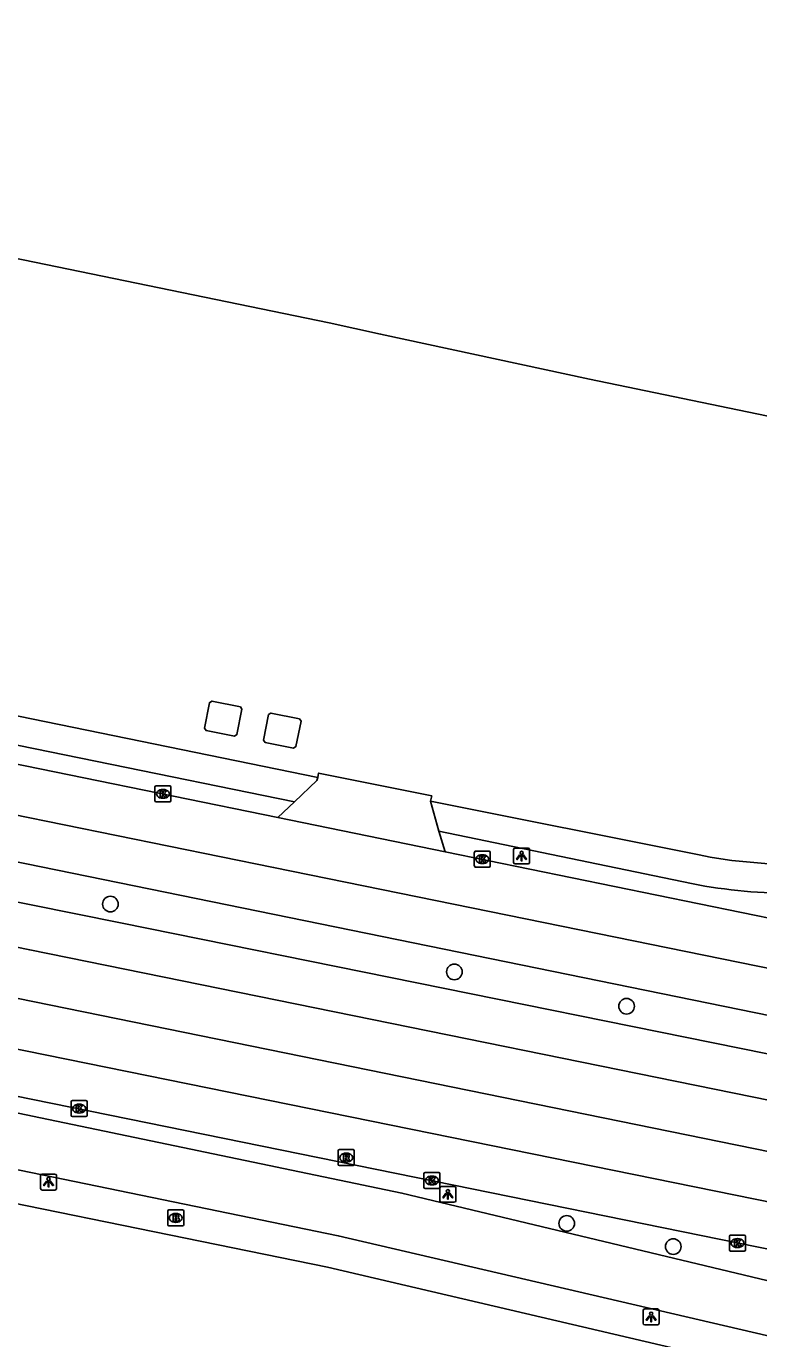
# Model space of a CAD drawing. Extents: x 157692 to 159670, y 381454 to 383289.
# Drawn here: x 158432.7 to 158478.6, y 382103.8 to 382186.1 of the extents above; entities that cross this region are included whole.
import ezdxf

# ---------------------------------------------------------------- set-up
doc = ezdxf.new("R2010")
doc.units = 0
for name, color, linetype in [('IMGEO_Boom', 7, 'Continuous'), ('IMGEO_Brandkraan', 7, 'Continuous'), ('IMGEO_Fietspad_gesloten', 7, 'Continuous'), ('IMGEO_Kolk', 7, 'Continuous'), ('IMGEO_Lichtpunt', 7, 'Continuous'), ('IMGEO_Pand', 7, 'Continuous'), ('IMGEO_Rijbaan_lokaal_open', 7, 'Continuous'), ('IMGEO_Rijbaan_regionaal_gesloten', 7, 'Continuous'), ('IMGEO_Rioolput', 7, 'Continuous'), ('IMGEO_Voetpad_open', 7, 'Continuous')]:
    doc.layers.add(name, color=color, linetype=linetype)

msp = doc.modelspace()

# ---------------------------------------------------------------- linework, layer by layer
at = {"layer": 'IMGEO_Boom'}
for centre in [(158437.961, 382131.03), (158459.513, 382126.781), (158470.301, 382124.627), (158466.555, 382111.014), (158473.23, 382109.56)]:
    msp.add_circle(centre, 0.489, dxfattribs=at)
at = {"layer": 'IMGEO_Brandkraan'}
for p, q in [((158441.556, 382110.932), (158441.556, 382111.784)), ((158441.631, 382111.858), (158442.483, 382111.858)), ((158442.044, 382111.638), (158442.069, 382111.638)), ((158442.557, 382111.784), (158442.557, 382110.932)), ((158442.483, 382110.858), (158441.631, 382110.858)), ((158442.067, 382111.078), (158442.042, 382111.078))]:
    msp.add_line(p, q, dxfattribs=at)
for points in [[(158441.556, 382110.932), (158441.556, 382111.784)], [(158441.631, 382111.858), (158442.483, 382111.858)], [(158441.904, 382111.558), (158441.904, 382111.158), (158442.117, 382111.158)], [(158442.135, 382111.558), (158441.904, 382111.558)], [(158442.083, 382111.477), (158442.029, 382111.477), (158442.029, 382111.401)], [(158442.029, 382111.401), (158442.082, 382111.401)], [(158442.091, 382111.325), (158442.029, 382111.325), (158442.029, 382111.244)], [(158442.029, 382111.244), (158442.091, 382111.244)], [(158442.557, 382111.784), (158442.557, 382110.932)], [(158442.483, 382110.858), (158441.631, 382110.858)]]:
    msp.add_lwpolyline(points, dxfattribs=at)
for centre, radius, start, end in [((158441.633, 382111.782), 0.0765, 91.55205, 178.44795), ((158441.633, 382111.782), 0.0765, 91.55205, 178.44795), ((158442.084, 382111.439), 0.0379, 267.82845, 90.93552), ((158442.092, 382111.284), 0.0404, 269.87594, 90.50774), ((158442.123, 382111.409), 0.251, 268.66757, 293.53466), ((158442.139, 382111.413), 0.145, 59.4692, 91.53667), ((158442.164, 382111.46), 0.0922, 285.51372, 58.15012), ((158442.169, 382111.268), 0.105, 301.31148, 78.98903), ((158442.481, 382111.782), 0.0765, 1.55205, 88.44795), ((158442.481, 382111.782), 0.0765, 1.55205, 88.44795), ((158441.633, 382110.934), 0.0765, 181.55205, 268.44795), ((158441.633, 382110.934), 0.0765, 181.55205, 268.44795), ((158442.481, 382110.934), 0.0765, 271.55205, 358.44795), ((158442.481, 382110.934), 0.0765, 271.55205, 358.44795)]:
    msp.add_arc(centre, radius, start, end, dxfattribs=at)
for centre, major_axis, ratio, start_param, end_param in [((158442.043, 382111.358), (-0.387, 0.002), 0.722429, 4.712389, 7.853982), ((158442.068, 382111.358), (-0.39, 0.002), 0.717154, 1.570796, 4.712389)]:
    msp.add_ellipse(centre, major_axis=major_axis, ratio=ratio, start_param=start_param, end_param=end_param, dxfattribs=at)
at = {"layer": 'IMGEO_Fietspad_gesloten'}
for points in [[(158425.259, 382119.357), (158456.228, 382112.909), (158491.301, 382104.499)], [(158494.143, 382100.466), (158452.239, 382110.244), (158421.294, 382116.601)]]:
    msp.add_lwpolyline(points, dxfattribs=at)
at = {"layer": 'IMGEO_Kolk'}
for p, q in [((158440.754, 382137.515), (158440.754, 382138.367)), ((158440.829, 382138.441), (158441.681, 382138.441)), ((158441.755, 382138.367), (158441.755, 382137.515)), ((158441.681, 382137.441), (158440.829, 382137.441)), ((158441.265, 382137.661), (158441.24, 382137.661)), ((158441.242, 382138.221), (158441.267, 382138.221)), ((158460.764, 382133.422), (158460.764, 382134.274)), ((158460.839, 382134.348), (158461.691, 382134.348)), ((158461.765, 382134.274), (158461.765, 382133.422)), ((158461.691, 382133.348), (158460.839, 382133.348)), ((158461.275, 382133.568), (158461.25, 382133.568)), ((158461.252, 382134.128), (158461.277, 382134.128)), ((158435.503, 382117.783), (158435.503, 382118.635)), ((158435.578, 382118.709), (158436.43, 382118.709)), ((158436.504, 382118.635), (158436.504, 382117.783)), ((158436.43, 382117.709), (158435.578, 382117.709)), ((158436.014, 382117.929), (158435.989, 382117.929)), ((158435.991, 382118.489), (158436.016, 382118.489)), ((158457.605, 382113.277), (158457.605, 382114.129)), ((158457.68, 382114.203), (158458.532, 382114.203)), ((158458.093, 382113.983), (158458.118, 382113.983)), ((158458.606, 382114.129), (158458.606, 382113.277)), ((158458.532, 382113.203), (158457.68, 382113.203)), ((158458.116, 382113.423), (158458.091, 382113.423)), ((158476.825, 382110.28), (158477.677, 382110.28)), ((158476.75, 382109.354), (158476.75, 382110.206)), ((158477.261, 382109.5), (158477.236, 382109.5)), ((158477.238, 382110.06), (158477.263, 382110.06)), ((158477.751, 382110.206), (158477.751, 382109.354)), ((158477.677, 382109.28), (158476.825, 382109.28))]:
    msp.add_line(p, q, dxfattribs=at)
for points in [[(158440.754, 382137.515), (158440.754, 382138.367)], [(158440.829, 382138.441), (158441.681, 382138.441)], [(158441.755, 382138.367), (158441.755, 382137.515)], [(158441.681, 382137.441), (158440.829, 382137.441)], [(158441.075, 382138.141), (158441.198, 382138.141), (158441.198, 382137.99), (158441.328, 382138.141), (158441.492, 382138.141), (158441.346, 382137.99), (158441.499, 382137.741), (158441.347, 382137.741), (158441.262, 382137.905), (158441.198, 382137.838), (158441.198, 382137.741), (158441.075, 382137.741), (158441.075, 382138.141)], [(158460.764, 382133.422), (158460.764, 382134.274)], [(158460.839, 382134.348), (158461.691, 382134.348)], [(158461.765, 382134.274), (158461.765, 382133.422)], [(158461.691, 382133.348), (158460.839, 382133.348)], [(158461.085, 382134.048), (158461.208, 382134.048), (158461.208, 382133.897), (158461.338, 382134.048), (158461.502, 382134.048), (158461.356, 382133.897), (158461.509, 382133.648), (158461.357, 382133.648), (158461.272, 382133.812), (158461.208, 382133.745), (158461.208, 382133.648), (158461.085, 382133.648), (158461.085, 382134.048)], [(158435.503, 382117.783), (158435.503, 382118.635)], [(158435.578, 382118.709), (158436.43, 382118.709)], [(158436.504, 382118.635), (158436.504, 382117.783)], [(158436.43, 382117.709), (158435.578, 382117.709)], [(158435.824, 382118.409), (158435.947, 382118.409), (158435.947, 382118.258), (158436.077, 382118.409), (158436.241, 382118.409), (158436.095, 382118.258), (158436.248, 382118.009), (158436.096, 382118.009), (158436.011, 382118.173), (158435.947, 382118.106), (158435.947, 382118.009), (158435.824, 382118.009), (158435.824, 382118.409)], [(158457.605, 382113.277), (158457.605, 382114.129)], [(158457.68, 382114.203), (158458.532, 382114.203)], [(158457.926, 382113.903), (158458.049, 382113.903), (158458.049, 382113.752), (158458.179, 382113.903), (158458.343, 382113.903), (158458.197, 382113.752), (158458.35, 382113.503), (158458.198, 382113.503), (158458.113, 382113.667), (158458.049, 382113.6), (158458.049, 382113.503), (158457.926, 382113.503), (158457.926, 382113.903)], [(158458.606, 382114.129), (158458.606, 382113.277)], [(158458.532, 382113.203), (158457.68, 382113.203)], [(158476.825, 382110.28), (158477.677, 382110.28)], [(158476.75, 382109.354), (158476.75, 382110.206)], [(158477.071, 382109.98), (158477.194, 382109.98), (158477.194, 382109.829), (158477.324, 382109.98), (158477.488, 382109.98), (158477.342, 382109.829), (158477.495, 382109.58), (158477.343, 382109.58), (158477.258, 382109.744), (158477.194, 382109.677), (158477.194, 382109.58), (158477.071, 382109.58), (158477.071, 382109.98)], [(158477.751, 382110.206), (158477.751, 382109.354)], [(158477.677, 382109.28), (158476.825, 382109.28)]]:
    msp.add_lwpolyline(points, dxfattribs=at)
for centre, start, end in [((158440.831, 382138.365), 91.55205, 178.44795), ((158440.831, 382138.365), 91.55205, 178.44795), ((158441.679, 382138.365), 1.55205, 88.44795), ((158441.679, 382138.365), 1.55205, 88.44795), ((158440.831, 382137.517), 181.55205, 268.44795), ((158440.831, 382137.517), 181.55205, 268.44795), ((158441.679, 382137.517), 271.55205, 358.44795), ((158441.679, 382137.517), 271.55205, 358.44795), ((158460.841, 382134.272), 91.55205, 178.44795), ((158460.841, 382134.272), 91.55205, 178.44795), ((158461.689, 382134.272), 1.55205, 88.44795), ((158461.689, 382134.272), 1.55205, 88.44795), ((158460.841, 382133.424), 181.55205, 268.44795), ((158460.841, 382133.424), 181.55205, 268.44795), ((158461.689, 382133.424), 271.55205, 358.44795), ((158461.689, 382133.424), 271.55205, 358.44795), ((158435.58, 382118.633), 91.55205, 178.44795), ((158435.58, 382118.633), 91.55205, 178.44795), ((158436.428, 382118.633), 1.55205, 88.44795), ((158436.428, 382118.633), 1.55205, 88.44795), ((158435.58, 382117.785), 181.55205, 268.44795), ((158435.58, 382117.785), 181.55205, 268.44795), ((158436.428, 382117.785), 271.55205, 358.44795), ((158436.428, 382117.785), 271.55205, 358.44795), ((158457.682, 382114.127), 91.55205, 178.44795), ((158457.682, 382114.127), 91.55205, 178.44795), ((158458.53, 382114.127), 1.55205, 88.44795), ((158458.53, 382114.127), 1.55205, 88.44795), ((158457.682, 382113.279), 181.55205, 268.44795), ((158457.682, 382113.279), 181.55205, 268.44795), ((158458.53, 382113.279), 271.55205, 358.44795), ((158458.53, 382113.279), 271.55205, 358.44795), ((158476.827, 382110.204), 91.55205, 178.44795), ((158476.827, 382110.204), 91.55205, 178.44795), ((158477.675, 382110.204), 1.55205, 88.44795), ((158477.675, 382110.204), 1.55205, 88.44795), ((158476.827, 382109.356), 181.55205, 268.44795), ((158476.827, 382109.356), 181.55205, 268.44795), ((158477.675, 382109.356), 271.55205, 358.44795), ((158477.675, 382109.356), 271.55205, 358.44795)]:
    msp.add_arc(centre, 0.0765, start, end, dxfattribs=at)
for centre, major_axis, ratio, start_param, end_param in [((158441.241, 382137.941), (-0.387, 0.002), 0.722429, 4.712389, 7.853982), ((158441.266, 382137.941), (-0.39, 0.002), 0.717154, 1.570796, 4.712389), ((158461.251, 382133.848), (-0.387, 0.002), 0.722429, 4.712389, 7.853982), ((158461.276, 382133.848), (-0.39, 0.002), 0.717154, 1.570796, 4.712389), ((158435.99, 382118.209), (-0.387, 0.002), 0.722429, 4.712389, 7.853982), ((158436.015, 382118.209), (-0.39, 0.002), 0.717154, 1.570796, 4.712389), ((158458.092, 382113.703), (-0.387, 0.002), 0.722429, 4.712389, 7.853982), ((158458.117, 382113.703), (-0.39, 0.002), 0.717154, 1.570796, 4.712389), ((158477.237, 382109.78), (-0.387, 0.002), 0.722429, 4.712389, 7.853982), ((158477.262, 382109.78), (-0.39, 0.002), 0.717154, 1.570796, 4.712389)]:
    msp.add_ellipse(centre, major_axis=major_axis, ratio=ratio, start_param=start_param, end_param=end_param, dxfattribs=at)
at = {"layer": 'IMGEO_Lichtpunt'}
for p, q in [((158463.226, 382134.448), (158463.226, 382133.641)), ((158463.226, 382134.448), (158463.226, 382133.641)), ((158464.128, 382134.543), (158463.32, 382134.543)), ((158464.128, 382134.543), (158463.32, 382134.543)), ((158464.222, 382133.641), (158464.222, 382134.448)), ((158464.222, 382133.641), (158464.222, 382134.448)), ((158463.32, 382133.547), (158464.128, 382133.547)), ((158463.32, 382133.547), (158464.128, 382133.547)), ((158433.587, 382114.006), (158433.587, 382113.199)), ((158433.587, 382114.006), (158433.587, 382113.199)), ((158434.489, 382114.101), (158433.681, 382114.101)), ((158434.489, 382114.101), (158433.681, 382114.101)), ((158434.583, 382113.199), (158434.583, 382114.006)), ((158434.583, 382113.199), (158434.583, 382114.006)), ((158433.681, 382113.105), (158434.489, 382113.105)), ((158433.681, 382113.105), (158434.489, 382113.105)), ((158458.608, 382113.239), (158458.608, 382112.432)), ((158458.608, 382113.239), (158458.608, 382112.432)), ((158459.51, 382113.334), (158458.702, 382113.334)), ((158459.51, 382113.334), (158458.702, 382113.334)), ((158459.604, 382112.432), (158459.604, 382113.239)), ((158459.604, 382112.432), (158459.604, 382113.239)), ((158458.702, 382112.338), (158459.51, 382112.338)), ((158458.702, 382112.338), (158459.51, 382112.338)), ((158471.343, 382105.559), (158471.343, 382104.752)), ((158471.343, 382105.559), (158471.343, 382104.752)), ((158472.245, 382105.654), (158471.437, 382105.654)), ((158472.245, 382105.654), (158471.437, 382105.654)), ((158472.339, 382104.752), (158472.339, 382105.559)), ((158472.339, 382104.752), (158472.339, 382105.559)), ((158471.437, 382104.658), (158472.245, 382104.658)), ((158471.437, 382104.658), (158472.245, 382104.658))]:
    msp.add_line(p, q, dxfattribs=at)
for points in [[(158463.6, 382134.112), (158463.639, 382134.084), (158463.451, 382133.822), (158463.413, 382133.849), (158463.6, 382134.112)], [(158463.702, 382134.064), (158463.749, 382134.064), (158463.749, 382133.742), (158463.702, 382133.742), (158463.702, 382134.064)], [(158463.812, 382134.084), (158463.85, 382134.111), (158464.037, 382133.849), (158463.998, 382133.821), (158463.812, 382134.084)], [(158433.961, 382113.67), (158434, 382113.642), (158433.812, 382113.38), (158433.774, 382113.407), (158433.961, 382113.67)], [(158434.063, 382113.622), (158434.11, 382113.622), (158434.11, 382113.3), (158434.063, 382113.3), (158434.063, 382113.622)], [(158434.173, 382113.642), (158434.211, 382113.669), (158434.398, 382113.407), (158434.359, 382113.379), (158434.173, 382113.642)], [(158458.982, 382112.903), (158459.021, 382112.875), (158458.833, 382112.613), (158458.795, 382112.64), (158458.982, 382112.903)], [(158459.084, 382112.855), (158459.131, 382112.855), (158459.131, 382112.533), (158459.084, 382112.533), (158459.084, 382112.855)], [(158459.194, 382112.875), (158459.232, 382112.902), (158459.419, 382112.64), (158459.38, 382112.612), (158459.194, 382112.875)], [(158471.717, 382105.223), (158471.756, 382105.195), (158471.568, 382104.933), (158471.53, 382104.96), (158471.717, 382105.223)], [(158471.819, 382105.175), (158471.866, 382105.175), (158471.866, 382104.853), (158471.819, 382104.853), (158471.819, 382105.175)], [(158471.929, 382105.195), (158471.967, 382105.222), (158472.154, 382104.96), (158472.115, 382104.932), (158471.929, 382105.195)]]:
    msp.add_lwpolyline(points, dxfattribs=at)
for centre in [(158463.725, 382134.246), (158434.086, 382113.804), (158459.107, 382113.037), (158471.842, 382105.357)]:
    msp.add_circle(centre, 0.0994, dxfattribs=at)
for centre, start, end in [((158463.32, 382134.448), 90, 180), ((158463.32, 382134.448), 90, 180), ((158464.128, 382134.448), 0, 90), ((158464.128, 382134.448), 0, 90), ((158463.32, 382133.641), 180, 270), ((158463.32, 382133.641), 180, 270), ((158464.128, 382133.641), 270, 0), ((158464.128, 382133.641), 270, 360), ((158433.681, 382114.006), 90, 180), ((158433.681, 382114.006), 90, 180), ((158434.489, 382114.006), 0, 90), ((158434.489, 382114.006), 0, 90), ((158433.681, 382113.199), 180, 270), ((158433.681, 382113.199), 180, 270), ((158434.489, 382113.199), 270, 0), ((158434.489, 382113.199), 270, 360), ((158458.702, 382113.239), 90, 180), ((158458.702, 382113.239), 90, 180), ((158459.51, 382113.239), 0, 90), ((158459.51, 382113.239), 0, 90), ((158458.702, 382112.432), 180, 270), ((158458.702, 382112.432), 180, 270), ((158459.51, 382112.432), 270, 0), ((158459.51, 382112.432), 270, 360), ((158471.437, 382105.559), 90, 180), ((158471.437, 382105.559), 90, 180), ((158472.245, 382105.559), 0, 90), ((158472.245, 382105.559), 0, 90), ((158471.437, 382104.752), 180, 270), ((158471.437, 382104.752), 180, 270), ((158472.245, 382104.752), 270, 0), ((158472.245, 382104.752), 270, 360)]:
    msp.add_arc(centre, 0.0946, start, end, dxfattribs=at)
at = {"layer": 'IMGEO_Pand'}
for points in [[(158518.944, 382219.046), (158505.997, 382156.09), (158482, 382161.038), (158467.988, 382163.933), (158454.893, 382166.763), (158451.663, 382167.461), (158426.084, 382172.727), (158425.284, 382168.853), (158416.078, 382170.753), (158415.87, 382169.745), (158411.493, 382170.649), (158411.724, 382171.766), (158413.743, 382171.35), (158414.515, 382175.094), (158403.487, 382177.37), (158406.581, 382192.364)], [(158446.117, 382143.392), (158446.207, 382143.254), (158445.885, 382141.653), (158445.745, 382141.555), (158443.959, 382141.909), (158443.86, 382142.059), (158444.17, 382143.656), (158444.325, 382143.755), (158446.117, 382143.392)], [(158449.815, 382142.646), (158449.905, 382142.508), (158449.583, 382140.907), (158449.443, 382140.809), (158447.657, 382141.163), (158447.558, 382141.313), (158447.868, 382142.91), (158448.023, 382143.009), (158449.815, 382142.646)]]:
    msp.add_lwpolyline(points, dxfattribs=at)
at = {"layer": 'IMGEO_Rijbaan_lokaal_open'}
for points in [[(158450.952, 382138.97), (158451.002, 382139.245), (158458.092, 382137.811), (158458.013, 382137.476)], [(158450.952, 382138.97), (158450.9, 382138.779), (158449.501, 382137.443)], [(158448.457, 382136.469), (158449.501, 382137.443)], [(158458.013, 382137.476), (158458.537, 382135.598)], [(158458.537, 382135.598), (158458.934, 382134.316)]]:
    msp.add_lwpolyline(points, dxfattribs=at)
at = {"layer": 'IMGEO_Rijbaan_regionaal_gesloten'}
for points in [[(158343.515, 382152.527), (158344.701, 382152.34), (158359.702, 382149.969), (158364.851, 382149.208), (158367.573, 382148.849), (158371.817, 382148.178), (158375.703, 382147.604), (158378.325, 382147.182), (158379.439, 382147.019), (158380.951, 382146.761), (158383.343, 382146.352), (158387.42, 382145.655), (158388.681, 382145.418), (158392.408, 382144.693), (158448.183, 382133.33), (158495.454, 382123.689)], [(158396.14, 382147.161), (158448.457, 382136.469)], [(158494.863, 382120.858), (158403.45, 382139.53), (158391.658, 382141.923), (158382.438, 382143.582), (158374.541, 382144.834), (158372.362, 382145.076)], [(158336.056, 382144.815), (158342.459, 382143.505), (158399.506, 382131.779), (158492.993, 382112.71)], [(158390.605, 382136.81), (158391.171, 382136.694), (158418.987, 382131.007), (158432.909, 382128.16), (158493.673, 382115.792)], [(158458.934, 382134.316), (158448.457, 382136.469)], [(158415.49, 382134.641), (158421.885, 382133.229), (158438.59, 382129.851), (158494.288, 382118.578)], [(158458.934, 382134.316), (158496.08, 382126.707)], [(158492.324, 382109.681), (158389.479, 382130.608)], [(158491.699, 382106.851), (158425.894, 382120.243)]]:
    msp.add_lwpolyline(points, dxfattribs=at)
at = {"layer": 'IMGEO_Rioolput'}
for p, q in [((158452.235, 382114.712), (158452.235, 382115.564)), ((158452.31, 382115.638), (158453.162, 382115.638)), ((158452.723, 382115.418), (158452.748, 382115.418)), ((158453.236, 382115.564), (158453.236, 382114.712)), ((158453.162, 382114.638), (158452.31, 382114.638)), ((158452.746, 382114.858), (158452.721, 382114.858))]:
    msp.add_line(p, q, dxfattribs=at)
for points in [[(158452.235, 382114.712), (158452.235, 382115.564)], [(158452.31, 382115.638), (158453.162, 382115.638)], [(158452.824, 382115.336), (158452.572, 382115.338), (158452.572, 382114.938)], [(158452.75, 382115.257), (158452.696, 382115.257), (158452.696, 382115.176)], [(158453.236, 382115.564), (158453.236, 382114.712)], [(158453.162, 382114.638), (158452.31, 382114.638)], [(158452.572, 382114.938), (158452.696, 382114.938), (158452.696, 382115.1), (158452.707, 382115.1)], [(158452.696, 382115.176), (158452.748, 382115.176)], [(158452.754, 382115.071), (158452.825, 382114.938), (158452.965, 382114.938), (158452.9, 382115.064)]]:
    msp.add_lwpolyline(points, dxfattribs=at)
for centre, radius, start, end in [((158452.312, 382115.562), 0.0765, 91.55205, 178.44795), ((158452.312, 382115.562), 0.0765, 91.55205, 178.44795), ((158452.756, 382115.161), 0.0964, 77.00612, 93.18647), ((158452.77, 382115.218), 0.0378, 276.66336, 79.67722), ((158452.823, 382115.226), 0.109, 350.36119, 89.41601), ((158453.16, 382115.562), 0.0765, 1.55205, 88.44795), ((158453.16, 382115.562), 0.0765, 1.55205, 88.44795), ((158452.312, 382114.714), 0.0765, 181.55205, 268.44795), ((158452.312, 382114.714), 0.0765, 181.55205, 268.44795), ((158452.706, 382115.047), 0.0533, 26.02933, 88.69889), ((158452.732, 382115.365), 0.19, 274.7715, 282.96867), ((158452.821, 382115.226), 0.112, 277.58423, 350.98172), ((158452.805, 382115.011), 0.108, 29.51342, 73.79051), ((158453.16, 382114.714), 0.0765, 271.55205, 358.44795), ((158453.16, 382114.714), 0.0765, 271.55205, 358.44795)]:
    msp.add_arc(centre, radius, start, end, dxfattribs=at)
for centre, major_axis, ratio, start_param, end_param in [((158452.722, 382115.138), (-0.387, 0.002), 0.722429, 4.712389, 7.853982), ((158452.747, 382115.138), (-0.39, 0.002), 0.717154, 1.570796, 4.712389)]:
    msp.add_ellipse(centre, major_axis=major_axis, ratio=ratio, start_param=start_param, end_param=end_param, dxfattribs=at)
at = {"layer": 'IMGEO_Voetpad_open'}
for points in [[(158374.834, 382154.535), (158385.72, 382152.276), (158391.139, 382151.151), (158392.597, 382150.848), (158401.504, 382149.101), (158450.952, 382138.97)], [(158449.501, 382137.443), (158374.656, 382152.742)], [(158458.013, 382137.476), (158474.845, 382134.113)], [(158458.537, 382135.598), (158474.378, 382132.315)], [(158420.864, 382114.543), (158451.557, 382108.262), (158482.902, 382100.939)]]:
    msp.add_lwpolyline(points, dxfattribs=at)
for centre, radius, start, end in [((158480.527, 382162.198), 28.654, 258.56294, 302.72473), ((158480.419, 382162.761), 31.039, 258.77795, 283.37163)]:
    msp.add_arc(centre, radius, start, end, dxfattribs=at)

doc.saveas('drawing.dxf')
